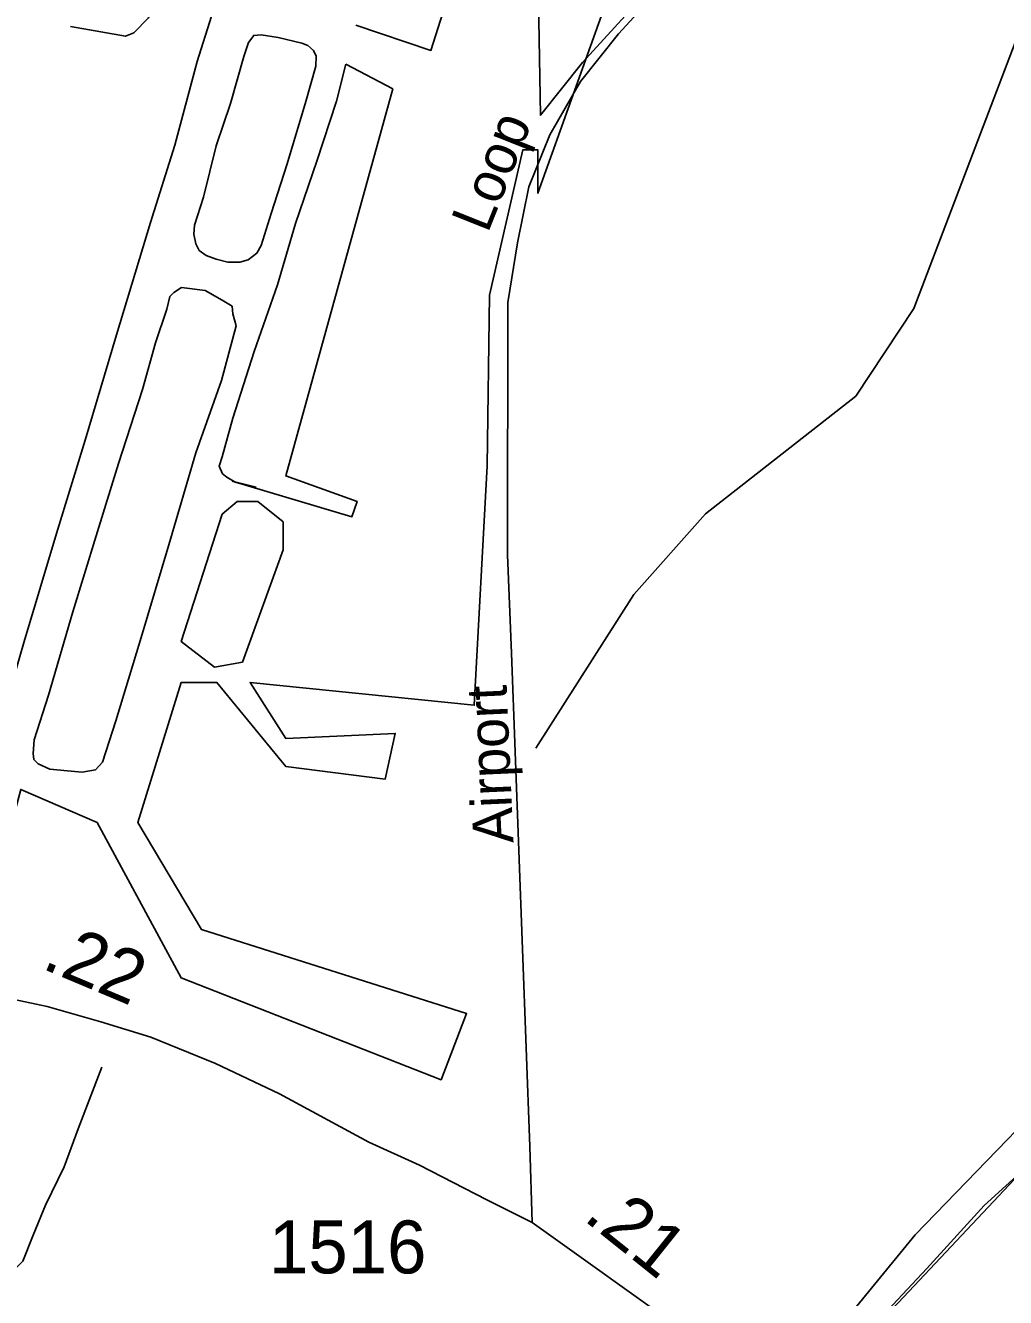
# Model space of a CAD drawing. Extents: x 1473865 to 1648260, y 639067 to 773536.
# Drawn here: x 1547607 to 1549921, y 689598 to 692603 of the extents above; entities that cross this region are included whole.
import ezdxf

# ---------------------------------------------------------------- set-up
doc = ezdxf.new("R2010")
doc.units = 0
for name, color, linetype in [('Exist Aviation Commercial or Municipal Perimeter Paved', 7, 'Continuous'), ('Exist Boundary Political City Limit New', 7, 'Continuous'), ('Exist Hydrographic Misc Water Feature', 7, 'Continuous'), ('Exist Railroad Mainline', 7, 'Continuous'), ('Exist Railroad Siding', 7, 'Continuous'), ('Exist Road Non-System Type 51', 7, 'Continuous'), ('Exist Road Non-System Type 51 Label', 7, 'Continuous'), ('Exist Road Primary US UnDivided 4 Lane Attributed', 7, 'Continuous'), ('Exist Road Secondary Mileage Hundredths English Label', 7, 'Continuous'), ('Exist Road Secondary Type 51 Attributed', 7, 'Continuous'), ('Exist Road Secondary Type 51 Number Label', 7, 'Continuous'), ('Map Preparation Boundary City Limit Buffer Line', 7, 'Continuous')]:
    doc.layers.add(name, color=color, linetype=linetype)

msp = doc.modelspace()

# ---------------------------------------------------------------- linework, layer by layer
at = {"layer": 'Exist Aviation Commercial or Municipal Perimeter Paved'}
for points in [[(1547776.4, 690720.4), (1547595.9, 690798.6), (1547511.6, 690485.6), (1547415.4, 690533.8), (1547535.9, 690919), (1547561.2, 691000.7), (1547603.8, 691148.1), (1547680, 691402.9), (1547747.9, 691623.8), (1547821.9, 691872.7), (1547902.5, 692137.6), (1547959.6, 692320.7), (1548012.8, 692517.9), (1548080.4, 692732.9), (1548146.1, 692941.9), (1548231, 693234.7), (1548421.4, 693851.8), (1548472, 694011), (1548527.2, 694196.2), (1548588.7, 694399.3), (1548658.5, 694624.2)], [(1548387.4, 692604), (1548564.6, 692544.1), (1548763.2, 693170), (1549118.2, 693049.7), (1548817.3, 692207), (1548817.3, 692309.3), (1548781.2, 692309.3), (1548703, 691966.3), (1548697, 691563), (1548666.9, 690997.2), (1548137.4, 691051.4), (1548221.6, 690919), (1548480.4, 690931), (1548456.3, 690822.7), (1548221.6, 690852.8), (1548059.2, 691051.4), (1547974.9, 691051.4), (1547872.6, 690720.4), (1548023.1, 690467.6), (1548648.9, 690268.9), (1548588.7, 690112.5), (1547974.9, 690353.2), (1547776.4, 690720.4)], [(1548123.1, 692529.9), (1548134, 692562.9), (1548146, 692579.7), (1548164, 692581.3), (1548203.9, 692574.7), (1548259.7, 692561.6), (1548273.5, 692555.5), (1548287.1, 692544.4), (1548293.6, 692530.5), (1548292.8, 692507.1), (1548269.3, 692423.3), (1548224.9, 692276.1), (1548186.9, 692158.7), (1548163.5, 692083.1), (1548153.4, 692065.1), (1548133, 692049.5), (1548112.9, 692044.1), (1548084.9, 692044.3), (1548057, 692050.8), (1548033.6, 692059.5), (1548017.2, 692071.6), (1548009.6, 692087.6), (1548004.6, 692110.1), (1548006.4, 692131.7), (1548027.6, 692197.5), (1548057.5, 692318.9), (1548091.3, 692418.5), (1548123.1, 692529.9)], [(1548363.4, 692511.7), (1548341.3, 692424.1), (1548295, 692282.9), (1548244.4, 692135.7), (1548202.1, 691990.3), (1548147.5, 691833.1), (1548096.7, 691675.8), (1548071.2, 691584.3), (1548064.8, 691562.4), (1548072.4, 691544.3), (1548082.4, 691536), (1548104.2, 691523.6)], [(1548363.4, 692511.7), (1548474.4, 692453.8), (1548221.6, 691538.9), (1548390.1, 691478.7), (1548378.1, 691442.6), (1548095.3, 691526.9)], [(1547941, 691932.7), (1547947.6, 691962.6), (1547957.6, 691972.4), (1547975.8, 691984.2), (1548031.7, 691977.3), (1548071.5, 691954.5), (1548095.2, 691940), (1548096.9, 691921.9), (1548104.5, 691893.8), (1548070.3, 691764.4), (1548009.4, 691593.3), (1547945.6, 691376.3), (1547879.9, 691157.3), (1547820.7, 690960.2), (1547788.9, 690862.6), (1547772.7, 690844.9), (1547740.6, 690839.4), (1547706.6, 690842.1), (1547664.7, 690846.7), (1547637, 690859.3), (1547627.2, 690869.5), (1547625.2, 690883.5), (1547627.9, 690915.5), (1547661.6, 691020.9), (1547718.8, 691218), (1547773.9, 691397.2), (1547826.8, 691568.4), (1547883.7, 691743.6), (1547913.8, 691853.2), (1547941, 691932.7)], [(1548152, 691512.8), (1548095.3, 691526.9)]]:
    msp.add_lwpolyline(points, dxfattribs=at)
msp.add_lwpolyline([(1548071.2, 691448.6), (1547974.9, 691147.7), (1548053.2, 691087.5), (1548119.4, 691099.5), (1548215.6, 691364.4), (1548215.6, 691430.6), (1548155.5, 691478.7), (1548107.3, 691478.7)], close=True, dxfattribs=at)
at = {"layer": 'Exist Boundary Political City Limit New'}
for points in [[(1550303.1, 692762.7), (1549687.6, 693353.7), (1548922.2, 692515.4), (1548822.9, 692391.2), (1548807.9, 693290), (1547776, 693271.3), (1547271.4, 693810.6), (1547156.9, 693650.1), (1547188.5, 693176.6), (1546750.5, 693141.1), (1546581.2, 692919.3), (1546490, 692766.8), (1546417.6, 692623.3), (1546344.5, 692451.1), (1546292.9, 692292.6), (1546220.5, 691956), (1546205.5, 691700.6), (1545361.1, 691645.4), (1545326, 692719.1), (1544737.1, 692705.2)], [(1546740.6, 686596.2), (1548788.5, 688661.3), (1549444, 689354.7), (1549667.9, 689586), (1549954.9, 689891.1)]]:
    msp.add_lwpolyline(points, dxfattribs=at)
at = {"layer": 'Exist Hydrographic Misc Water Feature'}
msp.add_lwpolyline([(1548812.6, 690896), (1549043.6, 691259), (1549212.6, 691449.2), (1549567.6, 691727.6), (1549704.6, 691934.9), (1549956.6, 692596.2), (1550119.6, 692901.4), (1550191.7, 693234.9), (1550205.6, 693592.4), (1550265.6, 693725.6), (1550311.7, 693984.1), (1550309.7, 694368.2), (1550269.7, 694493.7), (1550248.7, 694710.8), (1550177.7, 695020.8), (1550165.7, 695326.3), (1550093.7, 695521.4), (1550087.6, 695646.3), (1549991.7, 695923.9), (1549929.6, 696197.6), (1549833.7, 696416.2), (1549711.7, 697186.7), (1549639.7, 697362.2), (1549480.6, 697580.8)], dxfattribs=at)
at = {"layer": 'Exist Railroad Mainline'}
msp.add_lwpolyline([(1549320.4, 689187.5), (1549472, 689361.3), (1549608.8, 689531.2), (1549735.3, 689667.1), (1549870.8, 689816), (1550075.7, 690001.8), (1550217.5, 690154.1), (1550361.5, 690310.5), (1550494.4, 690406.2), (1550629.8, 690587.6), (1550772.5, 690747.2), (1550894.1, 690869), (1551042.9, 691026.5), (1551226.4, 691198), (1551403.9, 691398.9), (1551587.3, 691591.9), (1551734.1, 691753.5), (1551929.8, 691964.2), (1552066.3, 692111.9), (1552199, 692261.7), (1552366.1, 692442.9), (1552509, 692602.5)], dxfattribs=at)
at = {"layer": 'Exist Railroad Siding'}
msp.add_lwpolyline([(1547177.4, 689496.2), (1547256, 689512.5), (1547378.3, 689535.6), (1547436.5, 689552.7), (1547523.6, 689609.1), (1547600.8, 689683.8), (1547624.9, 689745.9), (1547654.7, 689816.4), (1547698.3, 689907.3), (1547731.7, 689996.7), (1547787.6, 690142.1)], dxfattribs=at)
at = {"layer": 'Exist Road Non-System Type 51'}
for points in [[(1547713.4, 692600.8), (1547843.2, 692577.6), (1547863.1, 692585.4), (1547897.5, 692621.1), (1547942.7, 692740.7), (1548278.2, 693925.9), (1548317.5, 694045.6)], [(1548803.4, 689775.6), (1548797.9, 689954.7), (1548754.5, 691120.6), (1548745.5, 691352.6), (1548746.4, 691949), (1548768.6, 692089.7), (1548795.9, 692221.6), (1548845, 692345.1), (1548918.1, 692470.5), (1549007.3, 692583.5), (1549150.9, 692740.1), (1549323.5, 692937.9), (1549494.4, 693127.9), (1549586.6, 693222.9), (1549673.4, 693317.9), (1549697.8, 693353.1)]]:
    msp.add_lwpolyline(points, dxfattribs=at)
at = {"layer": 'Exist Road Primary US UnDivided 4 Lane Attributed'}
msp.add_lwpolyline([(1549360, 689354.5), (1549502.1, 689494.6), (1549708, 689746.3), (1549925, 689970.8), (1550085, 690137), (1550236, 690294.2), (1550393, 690493.6), (1550848.5, 691022.2), (1550954.2, 691138.7), (1551114, 691301.3), (1551313.5, 691525.5), (1551459.8, 691676.2)], dxfattribs=at)
at = {"layer": 'Exist Road Secondary Type 51 Attributed'}
msp.add_lwpolyline([(1546235.9, 690781.3), (1546308.1, 690754.1), (1546489.8, 690689), (1546622.7, 690623.9), (1546793.5, 690550.6), (1546912.9, 690501.7), (1547081, 690442), (1547215.7, 690400.4), (1547327, 690364.7), (1547407.9, 690343), (1547516.3, 690315.6), (1547658, 690285.4), (1547785.3, 690249.4), (1547902.8, 690213.6), (1548055.9, 690151.3), (1548206.7, 690079.6), (1548418.2, 689965.6), (1548537.6, 689911.3), (1548696.2, 689829.4), (1548803.4, 689775.6), (1549164.9, 689517.2), (1549360, 689354.5)], dxfattribs=at)
at = {"layer": 'Map Preparation Boundary City Limit Buffer Line'}
for points in [[(1550303.1, 692762.7), (1549687.6, 693353.7), (1548922.2, 692515.4), (1548822.9, 692391.2), (1548807.9, 693290), (1547776, 693271.3), (1547271.4, 693810.6), (1547156.9, 693650.1), (1547188.5, 693176.6), (1546750.5, 693141.1), (1546581.2, 692919.3), (1546490, 692766.8), (1546417.6, 692623.3), (1546344.5, 692451.1), (1546292.9, 692292.6), (1546220.5, 691956), (1546205.5, 691700.6), (1545361.1, 691645.4), (1545326, 692719.1), (1544737.1, 692705.2)], [(1546740.6, 686596.2), (1548788.5, 688661.3), (1549444, 689354.7), (1549667.9, 689586), (1549954.9, 689891.1)]]:
    msp.add_lwpolyline(points, dxfattribs=at)

# ---------------------------------------------------------------- texts
at = {"layer": 'Exist Road Non-System Type 51 Label'}
for s, rotation, p in [('Loop', 68.3058, (1548698.7, 692110.4)), ('Airport', 92.5699, (1548759.7, 690672.7))]:
    msp.add_text(s, height=95, rotation=rotation, dxfattribs=at).set_placement(p)
at = {"layer": 'Exist Road Secondary Mileage Hundredths English Label'}
for s, rotation, p in [('.22', 337.1489, (1547642.5, 690376.8)), ('.21', 321.3161, (1548921.7, 689783.2))]:
    msp.add_text(s, height=125, rotation=rotation, dxfattribs=at).set_placement(p)
at = {"layer": 'Exist Road Secondary Type 51 Number Label'}
msp.add_text('1516', height=125, dxfattribs=at).set_placement((1548182, 689655.2))

doc.saveas('drawing.dxf')
